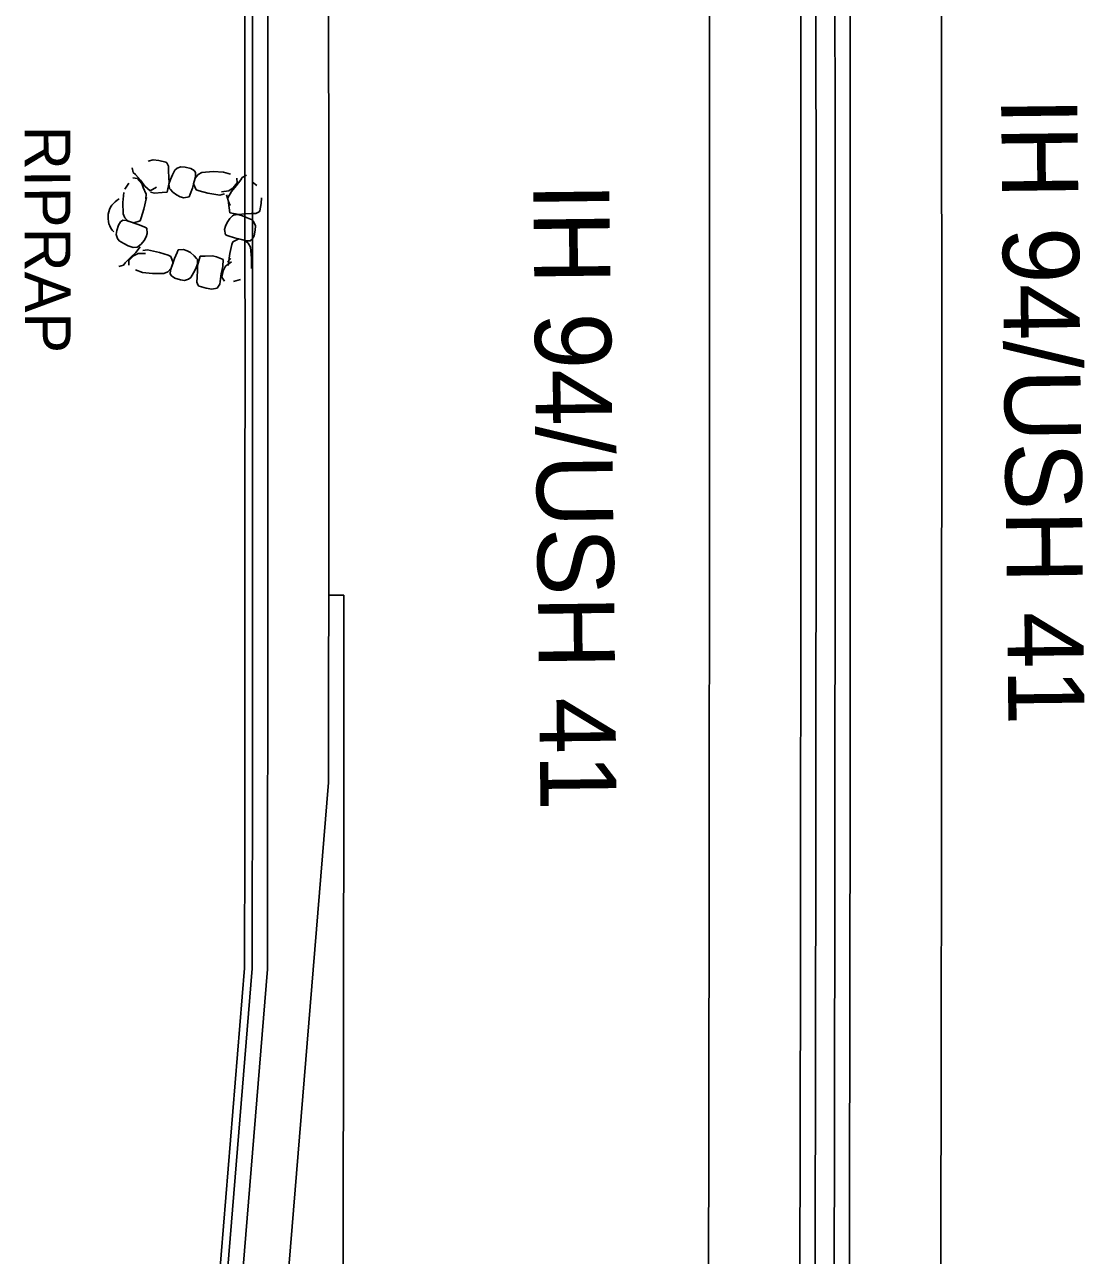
# Model space of a CAD drawing. Extents: x 588843 to 2552415, y 180129 to 269402.
# Drawn here: x 593916.1 to 594055.2, y 187932.5 to 188094.1 of the extents above; entities that cross this region are included whole.
import ezdxf

# ---------------------------------------------------------------- set-up
doc = ezdxf.new("R2010")
doc.units = 0
for name, color, linetype in [('E_DRN', 7, 'Continuous'), ('E_DRN_RipRap', 7, 'Continuous'), ('E_DRN_RipRap_Text', 7, 'Continuous'), ('E_RDWY_Text', 7, 'Continuous'), ('P_RDWY_BarrierConc', 7, 'Continuous'), ('P_RDWY_C_and_G', 7, 'Continuous'), ('P_RDWY_C_and_GBack', 7, 'Continuous'), ('P_RDWY_C_and_GFace', 7, 'Continuous'), ('P_RDWY_PavtEdge', 7, 'Continuous')]:
    doc.layers.add(name, color=color, linetype=linetype)

# ---------------------------------------------------------------- blocks, each defined once
blk = doc.blocks.new('CULV2')
at = {"layer": 'E_DRN'}
blk.add_arc((19.7, 14.8), 24.6, 216.8699, 323.1301, dxfattribs=at)
blk = doc.blocks.new('RIPRT')
at = {"layer": 'E_DRN_RipRap_Text'}
blk.add_text('RIPRAP', height=12, dxfattribs=at).set_placement((-0.14, -3.59))

msp = doc.modelspace()

# ---------------------------------------------------------------- linework, layer by layer
at = {"layer": 'E_DRN_RipRap'}
for p, q in [((593932.94, 188076.36), (593932.27, 188076.17)), ((593933.7, 188076.29), (593932.94, 188076.36)), ((593934.63, 188076.07), (593933.7, 188076.29)), ((593930.19, 188075.3), (593930.34, 188074.69)), ((593930.34, 188074.69), (593930.61, 188074.44)), ((593934.75, 188075.98), (593934.63, 188076.07)), ((593934.96, 188075.55), (593934.75, 188075.98)), ((593934.97, 188074.92), (593934.96, 188075.55)), ((593935, 188074.05), (593934.97, 188074.92)), ((593935.49, 188074.39), (593935.79, 188075.02)), ((593935.79, 188075.02), (593936.1, 188075.27)), ((593936.1, 188075.27), (593936.6, 188075.45)), ((593936.6, 188075.45), (593937.15, 188075.38)), ((593937.15, 188075.38), (593937.88, 188075.23)), ((593937.88, 188075.23), (593938.33, 188074.97)), ((593938.33, 188074.97), (593938.53, 188074.7)), ((593938.53, 188074.7), (593938.52, 188074.2)), ((593939.36, 188074.69), (593938.85, 188074.44)), ((593939.36, 188074.69), (593940.84, 188074.81)), ((593940.84, 188074.81), (593942.17, 188074.75)), ((593942.17, 188074.75), (593943.1, 188074.46)), ((593929.22, 188072.49), (593929.75, 188073.3)), ((593930.28, 188073.98), (593930.89, 188073.91)), ((593930.61, 188074.44), (593931.27, 188073.7)), ((593930.89, 188073.91), (593931.45, 188073.25)), ((593931.27, 188073.7), (593931.86, 188072.92)), ((593931.45, 188073.25), (593931.69, 188072.61)), ((593931.86, 188072.92), (593932.57, 188072.29)), ((593934.77, 188072.12), (593935.03, 188073.37)), ((593935.03, 188073.37), (593935, 188074.05)), ((593935.02, 188073.16), (593935.22, 188073.8)), ((593935.09, 188072.6), (593935.02, 188073.16)), ((593935.22, 188073.8), (593935.49, 188074.39)), ((593938.52, 188074.2), (593938.11, 188072.65)), ((593938.46, 188073.96), (593938.25, 188073.21)), ((593938.59, 188072.43), (593938.25, 188073.21)), ((593938.85, 188074.44), (593938.46, 188073.96)), ((593943.87, 188072.94), (593943.24, 188072.2)), ((593944, 188073.35), (593943.47, 188072.67)), ((593944.46, 188073.74), (593943.87, 188072.94)), ((593943.95, 188073.96), (593944, 188073.35)), ((593944.65, 188074.06), (593944.46, 188073.74)), ((593945.22, 188074.33), (593944.65, 188074.06)), ((593946.55, 188073), (593946.01, 188073.44)), ((593928.97, 188070.74), (593929.1, 188072.07)), ((593931.63, 188072.74), (593932.02, 188071.85)), ((593932.08, 188071.43), (593931.74, 188069.88)), ((593932.02, 188071.85), (593932, 188071.23)), ((593932.57, 188072.29), (593933.38, 188072.77)), ((593932.59, 188072.1), (593933.13, 188071.99)), ((593933.13, 188071.99), (593934.11, 188072.09)), ((593934.11, 188072.09), (593934.77, 188072.12)), ((593935.21, 188072.46), (593935.09, 188072.6)), ((593935.53, 188072.13), (593935.21, 188072.46)), ((593936.03, 188071.76), (593935.53, 188072.13)), ((593936.51, 188071.52), (593936.03, 188071.76)), ((593936.98, 188071.38), (593936.51, 188071.52)), ((593937.66, 188071.49), (593936.98, 188071.38)), ((593937.82, 188071.85), (593937.66, 188071.49)), ((593938.11, 188072.65), (593937.82, 188071.85)), ((593938.97, 188072.28), (593938.59, 188072.43)), ((593940.13, 188071.99), (593938.97, 188072.28)), ((593941.69, 188071.74), (593940.13, 188071.99)), ((593942.3, 188071.88), (593941.69, 188071.74)), ((593942.9, 188072.3), (593941.94, 188072.17)), ((593942.56, 188071.76), (593942.85, 188070.87)), ((593943.24, 188072.2), (593942.77, 188071.38)), ((593943.47, 188072.67), (593942.9, 188072.3)), ((593947.13, 188070.61), (593947.18, 188071.37)), ((593929, 188069.26), (593928.97, 188070.74)), ((593931.74, 188069.88), (593931.39, 188068.74)), ((593942.82, 188071.05), (593942.95, 188070.07)), ((593942.85, 188070.87), (593943.07, 188070.36)), ((593942.95, 188070.07), (593943, 188069.42)), ((593946.86, 188069.55), (593946.94, 188069.68)), ((593946.94, 188069.68), (593947.13, 188070.61)), ((593928.38, 188067.8), (593928.67, 188068.24)), ((593928.67, 188068.24), (593928.95, 188068.42)), ((593928.95, 188068.42), (593929.45, 188068.39)), ((593929, 188069.26), (593929.23, 188068.73)), ((593929.23, 188068.73), (593929.68, 188068.31)), ((593929.45, 188068.39), (593930.98, 188067.89)), ((593929.68, 188068.31), (593930.42, 188068.07)), ((593931.22, 188068.37), (593930.42, 188068.07)), ((593931.39, 188068.74), (593931.22, 188068.37)), ((593942.45, 188067.66), (593942.67, 188068.15)), ((593942.67, 188068.15), (593943.03, 188068.66)), ((593943, 188069.42), (593944.25, 188069.19)), ((593943.03, 188068.66), (593943.36, 188068.99)), ((593943.36, 188068.99), (593943.49, 188069.11)), ((593943.49, 188069.11), (593944.05, 188069.2)), ((593944.05, 188069.2), (593944.69, 188069.02)), ((593944.25, 188069.19), (593944.94, 188069.25)), ((593944.69, 188069.02), (593945.29, 188068.76)), ((593944.94, 188069.25), (593945.8, 188069.3)), ((593945.29, 188068.76), (593945.93, 188068.48)), ((593945.8, 188069.3), (593946.43, 188069.33)), ((593945.93, 188068.48), (593946.18, 188068.18)), ((593946.18, 188068.18), (593946.38, 188067.68)), ((593946.43, 188069.33), (593946.86, 188069.55)), ((593928.1, 188066.54), (593928.19, 188067.09)), ((593928.25, 188066.03), (593928.1, 188066.54)), ((593928.19, 188067.09), (593928.38, 188067.8)), ((593930.98, 188067.89), (593931.76, 188067.56)), ((593931.76, 188067.56), (593932.11, 188067.39)), ((593932.18, 188066.7), (593932.02, 188066.24)), ((593932.11, 188067.39), (593932.18, 188066.7)), ((593942.33, 188067.19), (593942.45, 188067.66)), ((593942.46, 188066.5), (593942.33, 188067.19)), ((593942.82, 188066.36), (593942.46, 188066.5)), ((593946.33, 188067.13), (593946.2, 188066.4)), ((593946.38, 188067.68), (593946.33, 188067.13)), ((593928.48, 188065.71), (593928.25, 188066.03)), ((593929.1, 188065.37), (593928.48, 188065.71)), ((593929.67, 188065.07), (593929.1, 188065.37)), ((593930.3, 188064.84), (593929.67, 188065.07)), ((593930.86, 188064.88), (593930.3, 188064.84)), ((593930.67, 188064.2), (593931.24, 188064.95)), ((593931, 188064.99), (593930.86, 188064.88)), ((593931.36, 188065.29), (593931, 188064.99)), ((593931.76, 188065.77), (593931.36, 188065.29)), ((593932.02, 188066.24), (593931.76, 188065.77)), ((593943.63, 188066.1), (593942.82, 188066.36)), ((593943.03, 188064.05), (593943.28, 188065.22)), ((593943.28, 188065.22), (593943.43, 188065.6)), ((593943.43, 188065.6), (593944.2, 188065.97)), ((593945.19, 188065.73), (593943.63, 188066.1)), ((593944.95, 188065.79), (593944.2, 188065.97)), ((593945.43, 188065.41), (593944.95, 188065.79)), ((593945.68, 188065.74), (593945.19, 188065.73)), ((593945.71, 188064.9), (593945.43, 188065.41)), ((593945.95, 188065.94), (593945.68, 188065.74)), ((593945.71, 188064.9), (593945.87, 188063.43)), ((593946.2, 188066.4), (593945.95, 188065.94)), ((593929.27, 188062.83), (593929.95, 188063.55)), ((593929.76, 188063.15), (593930.38, 188063.76)), ((593929.95, 188063.55), (593930.67, 188064.2)), ((593930.38, 188063.76), (593931, 188064.05)), ((593931, 188064.05), (593931.96, 188064.06)), ((593931.6, 188064.44), (593932.22, 188064.54)), ((593932.22, 188064.54), (593933.76, 188064.19)), ((593933.76, 188064.19), (593934.9, 188063.83)), ((593934.9, 188063.83), (593935.27, 188063.65)), ((593935.23, 188061.89), (593935.74, 188063.41)), ((593935.27, 188063.65), (593935.56, 188062.85)), ((593935.74, 188063.41), (593936.08, 188064.18)), ((593936.08, 188064.18), (593936.25, 188064.53)), ((593936.25, 188064.53), (593936.95, 188064.6)), ((593936.95, 188064.6), (593937.4, 188064.43)), ((593937.4, 188064.43), (593937.87, 188064.17)), ((593937.87, 188064.17), (593938.34, 188063.76)), ((593938.34, 188063.76), (593938.64, 188063.41)), ((593938.64, 188063.41), (593938.75, 188063.26)), ((593938.75, 188063.26), (593938.79, 188062.7)), ((593939.1, 188063.72), (593938.76, 188062.5)), ((593939.76, 188063.71), (593939.1, 188063.72)), ((593940.74, 188063.75), (593939.76, 188063.71)), ((593941.27, 188063.6), (593940.74, 188063.75)), ((593942.16, 188063.28), (593941.27, 188063.6)), ((593942.11, 188062.33), (593942.16, 188063.28)), ((593942.71, 188062.95), (593943.13, 188063.41)), ((593942.82, 188062.48), (593943.03, 188064.05)), ((593945.87, 188063.43), (593945.85, 188062.09)), ((593928.44, 188062.33), (593929.04, 188062.53)), ((593929.04, 188062.53), (593929.27, 188062.83)), ((593929.74, 188062.54), (593929.76, 188063.15)), ((593931.55, 188061.57), (593930.64, 188061.92)), ((593934.35, 188061.45), (593934.88, 188061.67)), ((593934.88, 188061.67), (593935.31, 188062.12)), ((593935.19, 188061.39), (593935.23, 188061.89)), ((593935.31, 188062.12), (593935.56, 188062.85)), ((593938.55, 188062.07), (593938.24, 188061.5)), ((593938.79, 188062.7), (593938.55, 188062.07)), ((593938.75, 188061.81), (593938.72, 188060.94)), ((593938.76, 188062.5), (593938.75, 188061.81)), ((593941.89, 188061.38), (593942.11, 188062.33)), ((593941.96, 188060.95), (593942.13, 188061.8)), ((593942.13, 188061.8), (593942.47, 188062.39)), ((593942.47, 188062.39), (593943.25, 188062.95)), ((593932.87, 188061.42), (593931.55, 188061.57)), ((593934.35, 188061.45), (593932.87, 188061.42)), ((593935.37, 188061.11), (593935.19, 188061.39)), ((593935.8, 188060.81), (593935.37, 188061.11)), ((593936.52, 188060.62), (593935.8, 188060.81)), ((593937.06, 188060.52), (593936.52, 188060.62)), ((593937.58, 188060.67), (593937.06, 188060.52)), ((593937.9, 188060.89), (593937.58, 188060.67)), ((593938.24, 188061.5), (593937.9, 188060.89)), ((593938.72, 188060.94), (593938.69, 188060.31)), ((593938.69, 188060.31), (593938.87, 188059.87)), ((593941.34, 188059.52), (593941.72, 188060.03)), ((593941.72, 188060.03), (593941.74, 188060.4)), ((593941.74, 188060.4), (593941.89, 188061.38)), ((593942.3, 188060.43), (593941.96, 188060.95)), ((593944.44, 188060.65), (593943.51, 188060.38)), ((593938.87, 188059.87), (593938.99, 188059.77)), ((593938.99, 188059.77), (593939.91, 188059.5)), ((593939.91, 188059.5), (593940.66, 188059.37)), ((593940.66, 188059.37), (593941.34, 188059.52))]:
    msp.add_line(p, q, dxfattribs=at)
at = {"layer": 'P_RDWY_BarrierConc'}
for radius in [57298.53, 57300.53, 57303.03, 57305.03]:
    msp.add_arc((536719.48, 188049.55), radius, 359.769059, 0.6479963, dxfattribs=at)
at = {"layer": 'P_RDWY_C_and_G'}
msp.add_line((593939.73, 187869.64), (593947.95, 187970.05), dxfattribs=at)
msp.add_arc((536719.48, 188049.55), 57228.53, 359.920406, 0.647996, dxfattribs=at)
at = {"layer": 'P_RDWY_C_and_GBack'}
msp.add_line((593936.73, 187869.81), (593944.96, 187970.21), dxfattribs=at)
msp.add_arc((536719.48, 188049.55), 57225.53, 359.920487, 0.647996, dxfattribs=at)
at = {"layer": 'P_RDWY_C_and_GFace'}
msp.add_line((593937.73, 187869.73), (593945.95, 187970.13), dxfattribs=at)
msp.add_arc((536719.48, 188049.55), 57226.53, 359.920487, 0.647996, dxfattribs=at)
at = {"layer": 'P_RDWY_PavtEdge'}
for p, q in [((593956, 188019.19), (593958, 188019.19)), ((593945.73, 187869.39), (593955.98, 187994.56))]:
    msp.add_line(p, q, dxfattribs=at)
for radius, start, end in [(57286.53, 359.769059, 0.647996), (57317.03, 359.769059, 0.6479963), (57236.53, 359.944955, 0.647996), (57238.53, 359.769059, 359.969612)]:
    msp.add_arc((536719.48, 188049.55), radius, start, end, dxfattribs=at)

# ---------------------------------------------------------------- block references
at = {"layer": 'E_DRN', "xscale": 0.11167174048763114, "yscale": 0.11167174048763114, "rotation": -99.08560916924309}
msp.add_blockref('CULV2', (593928.48, 188071.23), dxfattribs=at)
at = {"layer": 'E_DRN_RipRap_Text', "xscale": 0.4999999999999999, "yscale": 0.5000000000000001, "rotation": -89.91795762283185}
msp.add_blockref('RIPRT', (593917.86, 188080.77), dxfattribs=at)

# ---------------------------------------------------------------- texts
at = {"layer": 'E_RDWY_Text'}
for p in [(594044.3, 188084.56), (593982.85, 188073.33)]:
    msp.add_text('IH 94/USH 41', height=10, rotation=270.6765, dxfattribs=at).set_placement(p)

doc.saveas('drawing.dxf')
